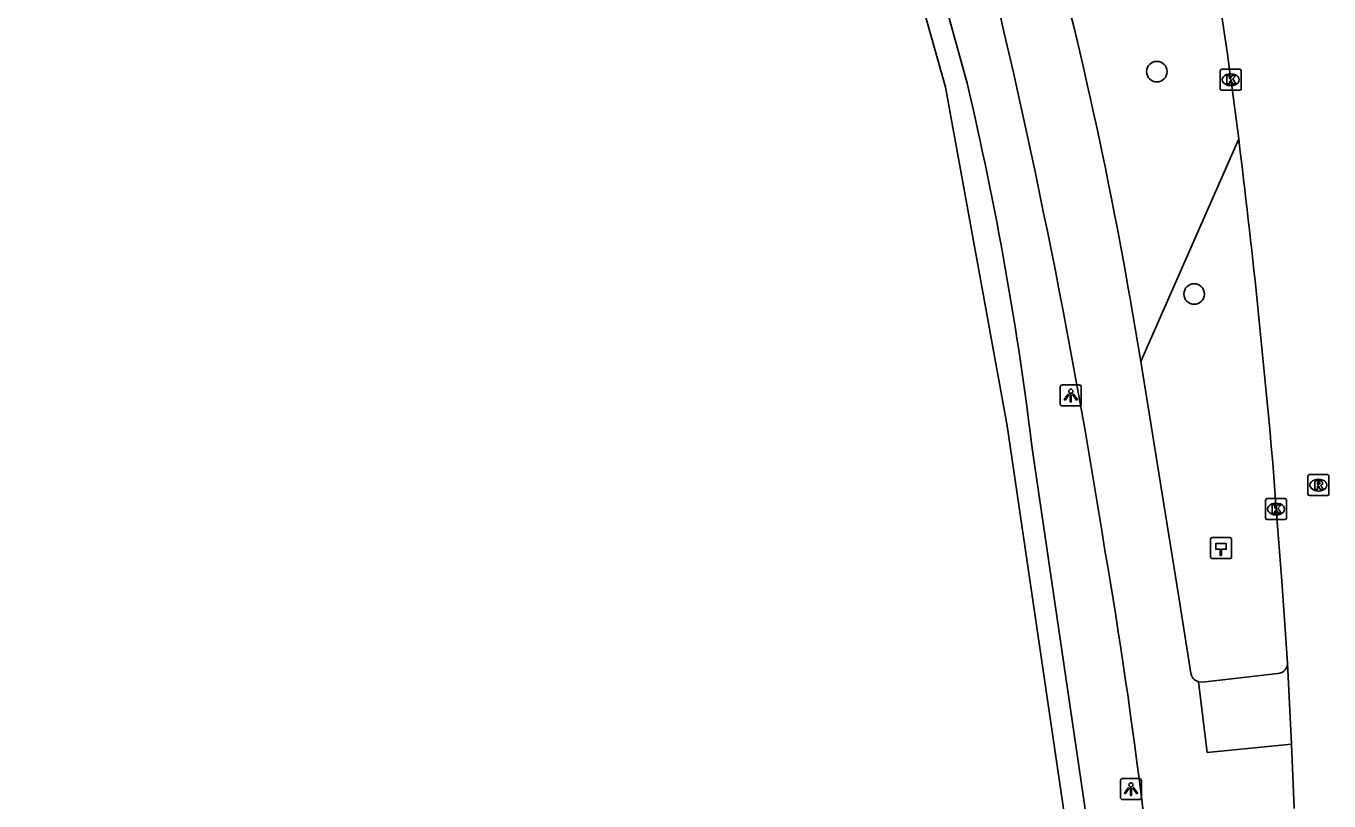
# Model space of a CAD drawing. Extents: x 160203 to 161526, y 379529 to 381797.
# Drawn here: x 160754.1 to 160816, y 380785.1 to 380821.9 of the extents above; entities that cross this region are included whole.
import ezdxf

# ---------------------------------------------------------------- set-up
doc = ezdxf.new("R2010")
doc.units = 0
for name, color, linetype in [('IMGEO_Berm_groen', 7, 'Continuous'), ('IMGEO_Boom', 7, 'Continuous'), ('IMGEO_Grasland_agrarisch', 7, 'Continuous'), ('IMGEO_Hectometerpaal', 7, 'Continuous'), ('IMGEO_Hek', 7, 'Continuous'), ('IMGEO_Kolk', 7, 'Continuous'), ('IMGEO_Lichtpunt', 7, 'Continuous'), ('IMGEO_Rijbaan_lokaal_gesloten', 7, 'Continuous'), ('IMGEO_Rijbaan_lokaal_open', 7, 'Continuous'), ('IMGEO_Rioolput', 7, 'Continuous'), ('IMGEO_Voetpad_open', 7, 'Continuous')]:
    doc.layers.add(name, color=color, linetype=linetype)

msp = doc.modelspace()

# ---------------------------------------------------------------- linework, layer by layer
at = {"layer": 'IMGEO_Berm_groen'}
msp.add_lwpolyline([(160811.727, 380816.523), (160807.077, 380805.94)], dxfattribs=at)
at = {"layer": 'IMGEO_Boom'}
for centre in [(160807.837, 380819.723), (160809.611, 380809.152)]:
    msp.add_circle(centre, 0.489, dxfattribs=at)
at = {"layer": 'IMGEO_Grasland_agrarisch'}
msp.add_lwpolyline([(160790.757, 380843.757), (160790.967, 380843.218), (160797.794, 380818.979), (160800.72, 380802.882), (160803.667, 380782.861), (160807.097, 380750), (160808.197, 380741.734), (160810.001, 380733.144), (160811.746, 380725.723)], dxfattribs=at)
at = {"layer": 'IMGEO_Hectometerpaal'}
for p, q in [((160811.304, 380797.574), (160810.463, 380797.574)), ((160811.304, 380797.574), (160810.463, 380797.574)), ((160811.388, 380796.658), (160811.388, 380797.499)), ((160811.388, 380796.658), (160811.388, 380797.499)), ((160810.388, 380797.49), (160810.388, 380796.649)), ((160810.388, 380797.49), (160810.388, 380796.649)), ((160810.472, 380796.574), (160811.313, 380796.574)), ((160810.472, 380796.574), (160811.313, 380796.574))]:
    msp.add_line(p, q, dxfattribs=at)
msp.add_lwpolyline([(160810.913, 380796.718), (160810.853, 380796.718), (160810.853, 380797.023), (160810.633, 380797.023), (160810.633, 380797.292), (160811.133, 380797.292), (160811.133, 380797.023), (160810.913, 380797.023), (160810.913, 380796.718)], dxfattribs=at)
for centre, start, end in [((160810.466, 380797.496), 92.4484, 184.28452), ((160810.466, 380797.496), 92.4484, 184.28452), ((160811.31, 380797.496), 2.4484, 94.28452), ((160811.31, 380797.496), 2.4484, 94.28452), ((160810.466, 380796.652), 182.4484, 274.28452), ((160810.466, 380796.652), 182.4484, 274.28452), ((160811.31, 380796.652), 272.4484, 4.28452), ((160811.31, 380796.652), 272.4484, 4.28452)]:
    msp.add_arc(centre, 0.0779, start, end, dxfattribs=at)
at = {"layer": 'IMGEO_Hek'}
msp.add_lwpolyline([(160724.662, 380842.651), (160726.668, 380842.596), (160727.305, 380842.579), (160755.37, 380841.813), (160764.499, 380841.725), (160790.967, 380843.218), (160797.794, 380818.979), (160800.72, 380802.882), (160803.667, 380782.861), (160807.097, 380750), (160808.197, 380741.734), (160810.001, 380733.144), (160811.746, 380725.723), (160812.287, 380716.603)], dxfattribs=at)
at = {"layer": 'IMGEO_Kolk'}
for p, q in [((160810.924, 380819.837), (160811.776, 380819.837)), ((160810.849, 380818.911), (160810.849, 380819.763)), ((160811.337, 380819.617), (160811.362, 380819.617)), ((160811.85, 380819.763), (160811.85, 380818.911)), ((160811.776, 380818.837), (160810.924, 380818.837)), ((160811.36, 380819.057), (160811.335, 380819.057)), ((160813.002, 380798.504), (160813.002, 380799.356)), ((160813.077, 380799.43), (160813.929, 380799.43)), ((160814.003, 380799.356), (160814.003, 380798.504)), ((160813.49, 380799.21), (160813.515, 380799.21)), ((160813.929, 380798.43), (160813.077, 380798.43)), ((160813.513, 380798.65), (160813.488, 380798.65))]:
    msp.add_line(p, q, dxfattribs=at)
for points in [[(160810.924, 380819.837), (160811.776, 380819.837)], [(160810.849, 380818.911), (160810.849, 380819.763)], [(160811.17, 380819.537), (160811.293, 380819.537), (160811.293, 380819.386), (160811.423, 380819.537), (160811.587, 380819.537), (160811.441, 380819.386), (160811.594, 380819.137), (160811.442, 380819.137), (160811.357, 380819.301), (160811.293, 380819.234), (160811.293, 380819.137), (160811.17, 380819.137), (160811.17, 380819.537)], [(160811.85, 380819.763), (160811.85, 380818.911)], [(160811.776, 380818.837), (160810.924, 380818.837)], [(160813.002, 380798.504), (160813.002, 380799.356)], [(160813.077, 380799.43), (160813.929, 380799.43)], [(160814.003, 380799.356), (160814.003, 380798.504)], [(160813.323, 380799.13), (160813.446, 380799.13), (160813.446, 380798.979), (160813.576, 380799.13), (160813.74, 380799.13), (160813.594, 380798.979), (160813.747, 380798.73), (160813.595, 380798.73), (160813.51, 380798.894), (160813.446, 380798.827), (160813.446, 380798.73), (160813.323, 380798.73), (160813.323, 380799.13)], [(160813.929, 380798.43), (160813.077, 380798.43)]]:
    msp.add_lwpolyline(points, dxfattribs=at)
for centre, start, end in [((160810.926, 380819.761), 91.55205, 178.44795), ((160810.926, 380819.761), 91.55205, 178.44795), ((160811.774, 380819.761), 1.55205, 88.44795), ((160811.774, 380819.761), 1.55205, 88.44795), ((160810.926, 380818.913), 181.55205, 268.44795), ((160810.926, 380818.913), 181.55205, 268.44795), ((160811.774, 380818.913), 271.55205, 358.44795), ((160811.774, 380818.913), 271.55205, 358.44795), ((160813.079, 380799.354), 91.55205, 178.44795), ((160813.079, 380799.354), 91.55205, 178.44795), ((160813.927, 380799.354), 1.55205, 88.44795), ((160813.927, 380799.354), 1.55205, 88.44795), ((160813.079, 380798.506), 181.55205, 268.44795), ((160813.079, 380798.506), 181.55205, 268.44795), ((160813.927, 380798.506), 271.55205, 358.44795), ((160813.927, 380798.506), 271.55205, 358.44795)]:
    msp.add_arc(centre, 0.0765, start, end, dxfattribs=at)
for centre, major_axis, ratio, start_param, end_param in [((160811.336, 380819.337), (-0.387, 0.002), 0.722429, 4.712389, 7.853982), ((160811.361, 380819.337), (-0.39, 0.002), 0.717154, 1.570796, 4.712389), ((160813.489, 380798.93), (-0.387, 0.002), 0.722429, 4.712389, 7.853982), ((160813.514, 380798.93), (-0.39, 0.002), 0.717154, 1.570796, 4.712389)]:
    msp.add_ellipse(centre, major_axis=major_axis, ratio=ratio, start_param=start_param, end_param=end_param, dxfattribs=at)
at = {"layer": 'IMGEO_Lichtpunt'}
for p, q in [((160803.25, 380804.733), (160803.25, 380803.926)), ((160803.25, 380804.733), (160803.25, 380803.926)), ((160804.152, 380804.828), (160803.344, 380804.828)), ((160804.152, 380804.828), (160803.344, 380804.828)), ((160804.246, 380803.926), (160804.246, 380804.733)), ((160804.246, 380803.926), (160804.246, 380804.733)), ((160803.344, 380803.832), (160804.152, 380803.832)), ((160803.344, 380803.832), (160804.152, 380803.832)), ((160806.11, 380786.024), (160806.11, 380785.217)), ((160806.11, 380786.024), (160806.11, 380785.217)), ((160807.012, 380786.119), (160806.204, 380786.119)), ((160807.012, 380786.119), (160806.204, 380786.119)), ((160807.106, 380785.217), (160807.106, 380786.024)), ((160807.106, 380785.217), (160807.106, 380786.024)), ((160806.204, 380785.123), (160807.012, 380785.123)), ((160806.204, 380785.123), (160807.012, 380785.123))]:
    msp.add_line(p, q, dxfattribs=at)
for points in [[(160803.624, 380804.397), (160803.663, 380804.369), (160803.475, 380804.107), (160803.437, 380804.134), (160803.624, 380804.397)], [(160803.726, 380804.349), (160803.773, 380804.349), (160803.773, 380804.027), (160803.726, 380804.027), (160803.726, 380804.349)], [(160803.836, 380804.369), (160803.874, 380804.396), (160804.061, 380804.134), (160804.022, 380804.106), (160803.836, 380804.369)], [(160806.484, 380785.688), (160806.523, 380785.66), (160806.335, 380785.398), (160806.297, 380785.425), (160806.484, 380785.688)], [(160806.586, 380785.64), (160806.633, 380785.64), (160806.633, 380785.318), (160806.586, 380785.318), (160806.586, 380785.64)], [(160806.696, 380785.66), (160806.734, 380785.687), (160806.921, 380785.425), (160806.882, 380785.397), (160806.696, 380785.66)]]:
    msp.add_lwpolyline(points, dxfattribs=at)
for centre in [(160803.749, 380804.531), (160806.609, 380785.822)]:
    msp.add_circle(centre, 0.0994, dxfattribs=at)
for centre, start, end in [((160803.344, 380804.733), 90, 180), ((160803.344, 380804.733), 90, 180), ((160804.152, 380804.733), 0, 90), ((160804.152, 380804.733), 0, 90), ((160803.344, 380803.926), 180, 270), ((160803.344, 380803.926), 180, 270), ((160804.152, 380803.926), 270, 0), ((160804.152, 380803.926), 270, 360), ((160806.204, 380786.024), 90, 180), ((160806.204, 380786.024), 90, 180), ((160807.012, 380786.024), 0, 90), ((160807.012, 380786.024), 0, 90), ((160806.204, 380785.217), 180, 270), ((160806.204, 380785.217), 180, 270), ((160807.012, 380785.217), 270, 0), ((160807.012, 380785.217), 270, 360)]:
    msp.add_arc(centre, 0.0946, start, end, dxfattribs=at)
at = {"layer": 'IMGEO_Rijbaan_lokaal_gesloten'}
for points in [[(160806.873, 380846.856), (160807.466, 380843.452), (160808.117, 380839.653), (160809.121, 380833.749), (160809.889, 380829.228), (160811.188, 380820.562), (160811.35, 380819.337), (160811.402, 380819.029), (160811.548, 380817.956), (160811.638, 380817.24), (160811.727, 380816.523)], [(160813.344, 380801.126), (160813.503, 380798.93), (160813.775, 380795.509), (160814.053, 380791.609)], [(160814.053, 380791.609), (160814.239, 380787.758)], [(160814.239, 380787.758), (160814.358, 380784.691)]]:
    msp.add_lwpolyline(points, dxfattribs=at)
msp.add_arc((160380.165, 380763.417), 434.817, 4.97519, 7.01532, dxfattribs=at)
at = {"layer": 'IMGEO_Rijbaan_lokaal_open'}
for points in [[(160806.57, 380808.928), (160807.077, 380805.94)], [(160807.077, 380805.94), (160808.884, 380794.743), (160809.452, 380791.124)], [(160814.239, 380787.758), (160810.232, 380787.36), (160809.822, 380790.722)]]:
    msp.add_lwpolyline(points, dxfattribs=at)
for centre, radius, start, end in [((160601.801, 380773.217), 207.86, 9.89275, 15.99952), ((160459.279, 380742.383), 350.371, 8.96171, 14.0058), ((160559.149, 380754.685), 249.827, 3.9986, 9.74275), ((160809.915, 380791.179), 0.466, 186.74096, 258.51185)]:
    msp.add_arc(centre, radius, start, end, dxfattribs=at)
at = {"layer": 'IMGEO_Rioolput'}
for p, q in [((160815.014, 380799.642), (160815.014, 380800.494)), ((160815.089, 380800.568), (160815.941, 380800.568)), ((160815.502, 380800.348), (160815.527, 380800.348)), ((160816.015, 380800.494), (160816.015, 380799.642)), ((160815.941, 380799.568), (160815.089, 380799.568)), ((160815.525, 380799.788), (160815.5, 380799.788))]:
    msp.add_line(p, q, dxfattribs=at)
for points in [[(160815.014, 380799.642), (160815.014, 380800.494)], [(160815.089, 380800.568), (160815.941, 380800.568)], [(160815.603, 380800.266), (160815.351, 380800.268), (160815.351, 380799.868)], [(160815.351, 380799.868), (160815.475, 380799.868), (160815.475, 380800.03), (160815.486, 380800.03)], [(160815.529, 380800.187), (160815.475, 380800.187), (160815.475, 380800.106)], [(160815.475, 380800.106), (160815.527, 380800.106)], [(160815.533, 380800.001), (160815.604, 380799.868), (160815.744, 380799.868), (160815.679, 380799.994)], [(160816.015, 380800.494), (160816.015, 380799.642)], [(160815.941, 380799.568), (160815.089, 380799.568)]]:
    msp.add_lwpolyline(points, dxfattribs=at)
for centre, radius, start, end in [((160815.091, 380800.492), 0.0765, 91.55205, 178.44795), ((160815.091, 380800.492), 0.0765, 91.55205, 178.44795), ((160815.485, 380799.977), 0.0533, 26.02933, 88.69889), ((160815.511, 380800.295), 0.19, 274.7715, 282.96867), ((160815.535, 380800.091), 0.0964, 77.00612, 93.18647), ((160815.549, 380800.148), 0.0378, 276.66336, 79.67722), ((160815.602, 380800.156), 0.109, 350.36119, 89.41601), ((160815.6, 380800.156), 0.112, 277.58423, 350.98172), ((160815.584, 380799.941), 0.108, 29.51342, 73.79051), ((160815.939, 380800.492), 0.0765, 1.55205, 88.44795), ((160815.939, 380800.492), 0.0765, 1.55205, 88.44795), ((160815.091, 380799.644), 0.0765, 181.55205, 268.44795), ((160815.091, 380799.644), 0.0765, 181.55205, 268.44795), ((160815.939, 380799.644), 0.0765, 271.55205, 358.44795), ((160815.939, 380799.644), 0.0765, 271.55205, 358.44795)]:
    msp.add_arc(centre, radius, start, end, dxfattribs=at)
for centre, major_axis, ratio, start_param, end_param in [((160815.501, 380800.068), (-0.387, 0.002), 0.722429, 4.712389, 7.853982), ((160815.526, 380800.068), (-0.39, 0.002), 0.717154, 1.570796, 4.712389)]:
    msp.add_ellipse(centre, major_axis=major_axis, ratio=ratio, start_param=start_param, end_param=end_param, dxfattribs=at)
at = {"layer": 'IMGEO_Voetpad_open'}
for points in [[(160792.287, 380841.731), (160794.091, 380836.288), (160798.819, 380819.176)], [(160801.952, 380801.488), (160804.878, 380781.652), (160808.095, 380750), (160808.684, 380745.883), (160810.03, 380738.639), (160812.762, 380726.406)], [(160809.822, 380790.722), (160810.01, 380790.708), (160813.59, 380791.114)]]:
    msp.add_lwpolyline(points, dxfattribs=at)
for centre, radius, start, end in [((160643.131, 380782.478), 159.955, 6.82545, 13.26331), ((160813.555, 380791.611), 0.498, 274.04962, 359.77665)]:
    msp.add_arc(centre, radius, start, end, dxfattribs=at)

doc.saveas('drawing.dxf')
